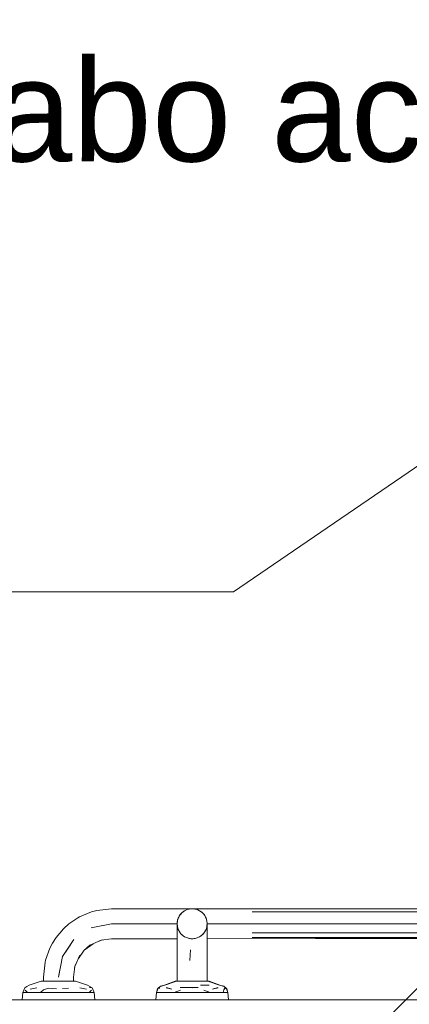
# Model space of a CAD drawing. Header units: millimetres. Extents: x 2 to 902, y -447 to 199.
# Tile 876 of 1056: x 45.527 to 46.383, y 184.676 to 186.84. Entities that reach past the tile are written whole.
import ezdxf

# ---------------------------------------------------------------- set-up
doc = ezdxf.new("R2010")
doc.units = ezdxf.units.MM
doc.header["$MEASUREMENT"] = 0
doc.linetypes.add('NULL', pattern=[0])
for name, color, linetype, lineweight in [('AF-Textos conduto', 7, 'Continuous', 9), ('Ambiente-Textos', 251, 'Continuous', 5), ('IFC-Elemento terminal-Contorno', 253, 'Continuous', 5), ('IFC-Parede padrão-Contorno', 44, 'Continuous', 5)]:
    doc.layers.add(name, color=color, linetype=linetype, lineweight=lineweight)
doc.styles.add('Arial', font='arial.ttf')

msp = doc.modelspace()

# ---------------------------------------------------------------- linework, layer by layer
at = {"layer": 'AF-Textos conduto'}
for points in [[(47.7548, 186.7829), (45.9972, 185.5829), (42.805, 185.5829)], [(47.7548, 186.0652), (45.3548, 183.6652), (42.1626, 183.6652)]]:
    msp.add_lwpolyline(points, dxfattribs=at)
at = {"layer": 'IFC-Elemento terminal-Contorno', "lineweight": 5}
for p, q in [((45.6584, 184.8683), (45.6846, 184.8793)), ((45.6584, 184.8683), (45.6846, 184.8793)), ((45.6846, 184.8793), (45.6964, 184.8824)), ((45.6846, 184.8793), (45.6964, 184.8824)), ((45.6964, 184.8824), (45.7291, 184.8863)), ((45.6964, 184.8824), (45.7291, 184.8863)), ((45.7291, 184.8863), (45.9044, 184.8862)), ((45.7291, 184.8863), (45.9044, 184.8862)), ((45.8809, 184.8745), (45.8842, 184.8779)), ((45.8809, 184.8745), (45.8842, 184.8779)), ((45.8828, 184.8766), (45.886, 184.8795)), ((45.8828, 184.8766), (45.886, 184.8795)), ((45.8842, 184.8779), (45.888, 184.8808)), ((45.8842, 184.8779), (45.888, 184.8808)), ((45.8842, 184.8779), (45.886, 184.8795)), ((45.8842, 184.8779), (45.886, 184.8795)), ((45.886, 184.8795), (45.8896, 184.8819)), ((45.886, 184.8795), (45.8896, 184.8819)), ((45.886, 184.8795), (45.888, 184.8808)), ((45.886, 184.8795), (45.888, 184.8808)), ((45.888, 184.8808), (45.8921, 184.8831)), ((45.888, 184.8808), (45.8921, 184.8831)), ((45.8896, 184.8819), (45.8935, 184.8838)), ((45.8896, 184.8819), (45.8921, 184.8831)), ((45.8921, 184.8831), (45.8949, 184.8843)), ((45.8921, 184.8831), (45.8949, 184.8843)), ((45.8921, 184.8831), (45.8935, 184.8838)), ((45.8921, 184.8831), (45.8935, 184.8838)), ((45.8935, 184.8838), (45.8975, 184.8852)), ((45.8935, 184.8838), (45.8975, 184.8852)), ((45.8935, 184.8838), (45.8949, 184.8843)), ((45.8935, 184.8838), (45.8949, 184.8843)), ((45.8949, 184.8843), (45.8994, 184.8855)), ((45.8949, 184.8843), (45.8994, 184.8855)), ((45.8975, 184.8852), (45.9018, 184.886)), ((45.8975, 184.8852), (45.9018, 184.886)), ((45.8994, 184.8855), (45.9043, 184.8862)), ((45.8994, 184.8855), (45.9043, 184.8862)), ((45.8994, 184.8855), (45.9018, 184.886)), ((45.8994, 184.8855), (45.9018, 184.886)), ((45.9018, 184.886), (45.9061, 184.8863)), ((45.9018, 184.886), (45.9044, 184.8862)), ((45.9018, 184.886), (45.9044, 184.8862)), ((45.9042, 184.8862), (45.9061, 184.8863)), ((45.9042, 184.8862), (45.9089, 184.8861)), ((45.9042, 184.8862), (45.9089, 184.8861)), ((45.9061, 184.8863), (45.9104, 184.886)), ((45.9061, 184.8863), (45.9104, 184.886)), ((45.9078, 184.8862), (46.1769, 184.886)), ((45.9078, 184.8862), (46.1769, 184.886)), ((45.9089, 184.8861), (45.9119, 184.8857)), ((45.9089, 184.8861), (45.9104, 184.886)), ((45.9089, 184.8861), (45.9119, 184.8857)), ((45.9089, 184.8861), (45.9104, 184.886)), ((45.9104, 184.886), (45.9146, 184.8852)), ((45.9104, 184.886), (45.9119, 184.8857)), ((45.9104, 184.886), (45.9146, 184.8852)), ((45.9104, 184.886), (45.9119, 184.8857)), ((45.9119, 184.8857), (45.9164, 184.8846)), ((45.9119, 184.8857), (45.9164, 184.8846)), ((45.9146, 184.8852), (45.9187, 184.8838)), ((45.9146, 184.8852), (45.9187, 184.8838)), ((45.9164, 184.8846), (45.9209, 184.8827)), ((45.9164, 184.8846), (45.9187, 184.8838)), ((45.9164, 184.8846), (45.9209, 184.8827)), ((45.9164, 184.8846), (45.9187, 184.8838)), ((45.9187, 184.8838), (45.9226, 184.8819)), ((45.9187, 184.8838), (45.9209, 184.8827)), ((45.9187, 184.8838), (45.9226, 184.8819)), ((45.9187, 184.8838), (45.9209, 184.8827)), ((45.9209, 184.8827), (45.9249, 184.8803)), ((45.9209, 184.8827), (45.9249, 184.8803)), ((45.9226, 184.8819), (45.9262, 184.8795)), ((45.9226, 184.8819), (45.9262, 184.8795)), ((45.9249, 184.8803), (45.9273, 184.8785)), ((45.9249, 184.8803), (45.9262, 184.8795)), ((45.9249, 184.8803), (45.9273, 184.8785)), ((45.9249, 184.8803), (45.9262, 184.8795)), ((45.9262, 184.8795), (45.9294, 184.8766)), ((45.9262, 184.8795), (45.9273, 184.8785)), ((45.9262, 184.8795), (45.9294, 184.8766)), ((45.9262, 184.8795), (45.9273, 184.8785)), ((45.9273, 184.8785), (45.9307, 184.8752)), ((45.9273, 184.8785), (45.9307, 184.8752)), ((46.0379, 184.886), (46.4161, 184.886)), ((46.0379, 184.886), (46.7943, 184.886)), ((46.0379, 184.8795), (46.7943, 184.8795)), ((45.635, 184.8529), (45.655, 184.8664)), ((45.635, 184.8529), (45.655, 184.8664)), ((45.655, 184.8664), (45.6584, 184.8683)), ((45.655, 184.8664), (45.6584, 184.8683)), ((45.8731, 184.8533), (45.8736, 184.8591)), ((45.8731, 184.8533), (45.8734, 184.8574)), ((45.8731, 184.8533), (45.8734, 184.8574)), ((45.8734, 184.8574), (45.8738, 184.8601)), ((45.8734, 184.8574), (45.8738, 184.8601)), ((45.8734, 184.8574), (45.8736, 184.8591)), ((45.8736, 184.8591), (45.8738, 184.86)), ((45.8736, 184.8591), (45.8738, 184.86)), ((45.8736, 184.8591), (45.8737, 184.8595)), ((45.8736, 184.8591), (45.8737, 184.8595)), ((45.8737, 184.8598), (45.8748, 184.8637)), ((45.8737, 184.8598), (45.8748, 184.8637)), ((45.8737, 184.8598), (45.8742, 184.8618)), ((45.8737, 184.8598), (45.8742, 184.8618)), ((45.8737, 184.8595), (45.8738, 184.8599)), ((45.8742, 184.8618), (45.8756, 184.8659)), ((45.8742, 184.8618), (45.8756, 184.8659)), ((45.8748, 184.8637), (45.8766, 184.868)), ((45.8748, 184.8637), (45.8766, 184.868)), ((45.8748, 184.8637), (45.8756, 184.8659)), ((45.8748, 184.8637), (45.8756, 184.8659)), ((45.8756, 184.8659), (45.8775, 184.8698)), ((45.8756, 184.8659), (45.8766, 184.868)), ((45.8756, 184.8659), (45.8766, 184.868)), ((45.8766, 184.868), (45.8791, 184.8721)), ((45.8766, 184.868), (45.8791, 184.8721)), ((45.8766, 184.868), (45.8775, 184.8698)), ((45.8775, 184.8698), (45.8799, 184.8734)), ((45.8775, 184.8698), (45.8799, 184.8734)), ((45.8791, 184.8721), (45.8809, 184.8745)), ((45.8791, 184.8721), (45.8809, 184.8745)), ((45.8791, 184.8721), (45.8799, 184.8734)), ((45.8791, 184.8721), (45.8799, 184.8734)), ((45.8799, 184.8734), (45.8828, 184.8766)), ((45.8799, 184.8734), (45.8809, 184.8745)), ((45.8799, 184.8734), (45.8809, 184.8745)), ((45.8809, 184.8745), (45.8828, 184.8766)), ((45.9294, 184.8766), (45.9323, 184.8734)), ((45.9294, 184.8766), (45.9323, 184.8734)), ((45.9307, 184.8752), (45.9336, 184.8714)), ((45.9307, 184.8752), (45.9323, 184.8734)), ((45.9307, 184.8752), (45.9336, 184.8714)), ((45.9307, 184.8752), (45.9323, 184.8734)), ((45.9323, 184.8734), (45.9336, 184.8714)), ((45.9323, 184.8734), (45.9336, 184.8714)), ((45.9336, 184.8714), (45.9347, 184.8698)), ((45.9336, 184.8714), (45.9361, 184.8665)), ((45.9336, 184.8714), (45.9347, 184.8698)), ((45.9336, 184.8714), (45.9361, 184.8665)), ((45.9347, 184.8698), (45.9356, 184.8681)), ((45.9347, 184.8698), (45.9356, 184.8681)), ((45.9352, 184.8682), (45.9366, 184.8659)), ((45.9352, 184.8682), (45.9366, 184.8659)), ((45.9356, 184.8681), (45.9366, 184.8659)), ((45.9356, 184.8681), (45.9366, 184.8659)), ((45.9361, 184.8665), (45.9377, 184.8628)), ((45.9361, 184.8665), (45.9374, 184.8637)), ((45.9361, 184.8665), (45.9377, 184.8628)), ((45.9361, 184.8665), (45.9374, 184.8637)), ((45.9366, 184.8659), (45.9374, 184.8637)), ((45.9366, 184.8659), (45.9374, 184.8637)), ((45.9374, 184.8637), (45.9377, 184.8628)), ((45.9374, 184.8637), (45.9377, 184.8628)), ((45.9377, 184.8628), (45.9382, 184.8589)), ((45.9377, 184.8628), (45.9382, 184.8589)), ((45.9377, 184.8627), (45.9379, 184.862)), ((45.9377, 184.8627), (45.9379, 184.862)), ((45.9377, 184.8626), (45.9385, 184.8596)), ((45.9377, 184.8626), (45.9385, 184.8596)), ((45.9379, 184.862), (45.9385, 184.8596)), ((45.9379, 184.862), (45.9385, 184.8596)), ((45.9379, 184.862), (45.938, 184.8618)), ((45.9382, 184.8589), (45.9391, 184.8533)), ((45.9382, 184.8589), (45.9391, 184.8533)), ((45.9382, 184.8589), (45.9391, 184.8533)), ((45.9382, 184.8589), (45.9391, 184.8533)), ((45.9385, 184.8596), (45.9391, 184.8533)), ((45.9385, 184.8596), (45.9391, 184.8533)), ((45.6073, 184.8233), (45.6234, 184.8422)), ((45.6073, 184.8233), (45.6234, 184.8422)), ((45.6234, 184.8422), (45.635, 184.8529)), ((45.6234, 184.8422), (45.635, 184.8529)), ((45.6843, 184.8444), (45.7291, 184.8533)), ((45.6843, 184.8444), (45.6987, 184.8472)), ((45.6987, 184.8472), (45.7291, 184.8533)), ((45.7291, 184.8533), (45.8731, 184.8533)), ((45.8731, 184.8533), (45.8737, 184.847)), ((45.8731, 184.8501), (45.8731, 184.8533)), ((45.8731, 184.8533), (45.874, 184.8477)), ((45.8731, 184.8444), (45.8731, 184.8533)), ((45.8731, 184.8472), (45.8731, 184.8533)), ((45.8731, 184.8533), (45.8737, 184.847)), ((45.8731, 184.8533), (45.874, 184.8477)), ((45.8731, 184.8501), (45.8731, 184.8533)), ((45.8731, 184.8533), (45.874, 184.8477)), ((45.8731, 184.8472), (45.8731, 184.8501)), ((45.8731, 184.8444), (45.8731, 184.8501)), ((45.8731, 184.8444), (45.8731, 184.8472)), ((45.8731, 184.8317), (45.8731, 184.8444)), ((45.8731, 184.8317), (45.8731, 184.8444)), ((45.8737, 184.847), (45.8745, 184.844)), ((45.8737, 184.847), (45.8742, 184.8446)), ((45.8737, 184.847), (45.8745, 184.844)), ((45.8737, 184.847), (45.8742, 184.8446)), ((45.874, 184.8477), (45.8745, 184.8438)), ((45.874, 184.8477), (45.8745, 184.8438)), ((45.8742, 184.8448), (45.8742, 184.8446)), ((45.8742, 184.8448), (45.8742, 184.8446)), ((45.8742, 184.8446), (45.8745, 184.8439)), ((45.8742, 184.8446), (45.8745, 184.8439)), ((45.8745, 184.8438), (45.876, 184.8401)), ((45.8745, 184.8438), (45.8748, 184.8429)), ((45.8745, 184.8438), (45.876, 184.8401)), ((45.8745, 184.8438), (45.8748, 184.8429)), ((45.8748, 184.8429), (45.8756, 184.8407)), ((45.8748, 184.8429), (45.876, 184.8401)), ((45.8748, 184.8429), (45.8756, 184.8407)), ((45.8748, 184.8429), (45.876, 184.8401)), ((45.8756, 184.8407), (45.8766, 184.8385)), ((45.8756, 184.8407), (45.8769, 184.8384)), ((45.8756, 184.8407), (45.8766, 184.8385)), ((45.8756, 184.8407), (45.8769, 184.8384)), ((45.876, 184.8401), (45.8786, 184.8352)), ((45.876, 184.8401), (45.8786, 184.8352)), ((45.8766, 184.8385), (45.8775, 184.8368)), ((45.8766, 184.8385), (45.8775, 184.8368)), ((45.8775, 184.8368), (45.8786, 184.8352)), ((45.8775, 184.8368), (45.8799, 184.8332)), ((45.8786, 184.8352), (45.8815, 184.8314)), ((45.8786, 184.8352), (45.8799, 184.8332)), ((45.8786, 184.8352), (45.8815, 184.8314)), ((45.8786, 184.8352), (45.8799, 184.8332)), ((45.9313, 184.8321), (45.9331, 184.8345)), ((45.9313, 184.8321), (45.9331, 184.8345)), ((45.9323, 184.8332), (45.9331, 184.8345)), ((45.9323, 184.8332), (45.9331, 184.8345)), ((45.9331, 184.8345), (45.9355, 184.8386)), ((45.9331, 184.8345), (45.9355, 184.8386)), ((45.9331, 184.8345), (45.9347, 184.8368)), ((45.9331, 184.8345), (45.9347, 184.8368)), ((45.9347, 184.8368), (45.9366, 184.8407)), ((45.9347, 184.8368), (45.9355, 184.8386)), ((45.9355, 184.8386), (45.9373, 184.8429)), ((45.9355, 184.8386), (45.9373, 184.8429)), ((45.9355, 184.8386), (45.9366, 184.8407)), ((45.9355, 184.8386), (45.9366, 184.8407)), ((45.9366, 184.8407), (45.938, 184.8448)), ((45.9366, 184.8407), (45.938, 184.8448)), ((45.9366, 184.8407), (45.9373, 184.8429)), ((45.9366, 184.8407), (45.9373, 184.8429)), ((45.9373, 184.8429), (45.9384, 184.8468)), ((45.9373, 184.8429), (45.9384, 184.8466)), ((45.938, 184.8448), (45.9385, 184.8471)), ((45.938, 184.8448), (45.9385, 184.8471)), ((45.9384, 184.8466), (45.9387, 184.8492)), ((45.9384, 184.8466), (45.9387, 184.8492)), ((45.9384, 184.8466), (45.9386, 184.8475)), ((45.9384, 184.8466), (45.9386, 184.8475)), ((45.9384, 184.8467), (45.9385, 184.847)), ((45.9385, 184.847), (45.9386, 184.8475)), ((45.9385, 184.847), (45.9386, 184.8475)), ((45.9386, 184.8475), (45.9387, 184.8492)), ((45.9386, 184.8475), (45.9387, 184.8492)), ((45.9387, 184.8492), (45.9391, 184.8533)), ((45.9387, 184.8492), (45.9391, 184.8533)), ((45.9391, 184.8501), (45.9391, 184.8533)), ((45.9391, 184.8501), (45.9391, 184.8533)), ((45.9391, 184.8533), (46.2965, 184.8533)), ((45.9391, 184.8472), (45.9391, 184.8501)), ((45.9391, 184.8472), (45.9391, 184.8501)), ((45.9391, 184.8444), (45.9391, 184.8472)), ((45.9391, 184.8444), (45.9391, 184.8472)), ((45.9391, 184.8317), (45.9391, 184.8444)), ((45.9391, 184.8317), (45.9391, 184.8444)), ((46.1324, 184.8533), (46.5357, 184.8533)), ((45.5991, 184.8107), (45.6073, 184.8233)), ((45.5991, 184.8107), (45.6073, 184.8233)), ((45.621, 184.781), (45.6464, 184.819)), ((45.6337, 184.8), (45.6464, 184.819)), ((45.681, 184.8059), (45.7062, 184.8174)), ((45.681, 184.8059), (45.7062, 184.8174)), ((45.7017, 184.8154), (45.7088, 184.8178)), ((45.7017, 184.8154), (45.7088, 184.8178)), ((45.7062, 184.8174), (45.7291, 184.8203)), ((45.7062, 184.8174), (45.7291, 184.8203)), ((45.7291, 184.8203), (45.8731, 184.8204)), ((45.7291, 184.8203), (45.8731, 184.8204)), ((45.8731, 184.819), (45.8731, 184.8317)), ((45.8731, 184.819), (45.8731, 184.8317)), ((45.8731, 184.8), (45.8731, 184.819)), ((45.8731, 184.781), (45.8731, 184.819)), ((45.8731, 184.8), (45.8731, 184.819)), ((45.8799, 184.8332), (45.8815, 184.8314)), ((45.8799, 184.8332), (45.8815, 184.8314)), ((45.8815, 184.8314), (45.8828, 184.83)), ((45.8815, 184.8314), (45.8848, 184.8281)), ((45.8815, 184.8314), (45.8828, 184.83)), ((45.8815, 184.8314), (45.8849, 184.8281)), ((45.8828, 184.83), (45.8848, 184.8281)), ((45.8828, 184.83), (45.886, 184.8271)), ((45.8848, 184.8281), (45.8873, 184.8263)), ((45.8848, 184.8281), (45.886, 184.8271)), ((45.8848, 184.8281), (45.8873, 184.8263)), ((45.8848, 184.8281), (45.886, 184.8271)), ((45.886, 184.8271), (45.8873, 184.8263)), ((45.886, 184.8271), (45.8896, 184.8247)), ((45.886, 184.8271), (45.8873, 184.8263)), ((45.8873, 184.8263), (45.8896, 184.8247)), ((45.8873, 184.8263), (45.8913, 184.8239)), ((45.8873, 184.8263), (45.8913, 184.8239)), ((45.8896, 184.8247), (45.8913, 184.8239)), ((45.8896, 184.8247), (45.8913, 184.8239)), ((45.8913, 184.8239), (45.8957, 184.822)), ((45.8913, 184.8239), (45.8935, 184.8228)), ((45.8913, 184.8239), (45.8957, 184.822)), ((45.8913, 184.8239), (45.8935, 184.8228)), ((45.8935, 184.8228), (45.8957, 184.822)), ((45.8935, 184.8228), (45.8975, 184.8214)), ((45.8935, 184.8228), (45.8957, 184.822)), ((45.8957, 184.822), (45.8975, 184.8214)), ((45.8957, 184.822), (45.9003, 184.8209)), ((45.8957, 184.822), (45.9003, 184.8209)), ((45.8975, 184.8214), (45.9003, 184.8209)), ((45.8975, 184.8214), (45.9018, 184.8206)), ((45.9003, 184.8209), (45.9033, 184.8205)), ((45.9003, 184.8209), (45.9018, 184.8206)), ((45.9003, 184.8209), (45.9033, 184.8205)), ((45.9003, 184.8209), (45.9018, 184.8206)), ((45.9018, 184.8206), (45.9033, 184.8205)), ((45.9018, 184.8206), (45.9061, 184.8203)), ((45.9018, 184.8206), (45.9033, 184.8205)), ((45.9033, 184.8205), (45.9061, 184.8203)), ((45.9033, 184.8205), (45.908, 184.8204)), ((45.9033, 184.8205), (45.908, 184.8204)), ((45.9061, 184.8203), (45.908, 184.8204)), ((45.9061, 184.8203), (45.908, 184.8204)), ((45.9078, 184.8204), (45.9104, 184.8206)), ((45.9078, 184.8204), (45.9104, 184.8206)), ((45.908, 184.8204), (45.9127, 184.821)), ((45.908, 184.8204), (45.9128, 184.821)), ((45.9104, 184.8206), (45.9146, 184.8214)), ((45.9104, 184.8206), (45.9127, 184.821)), ((45.9104, 184.8206), (45.9127, 184.821)), ((45.9127, 184.821), (45.9173, 184.8223)), ((45.9127, 184.821), (45.9173, 184.8223)), ((45.9127, 184.821), (45.9146, 184.8214)), ((45.9146, 184.8214), (45.9187, 184.8228)), ((45.9146, 184.8214), (45.9173, 184.8223)), ((45.9173, 184.8223), (45.9201, 184.8235)), ((45.9173, 184.8223), (45.9201, 184.8235)), ((45.9173, 184.8223), (45.9187, 184.8228)), ((45.9173, 184.8223), (45.9187, 184.8228)), ((45.9187, 184.8228), (45.9226, 184.8247)), ((45.9187, 184.8228), (45.9201, 184.8235)), ((45.9187, 184.8228), (45.9201, 184.8235)), ((45.9201, 184.8235), (45.9242, 184.8258)), ((45.9201, 184.8235), (45.9242, 184.8258)), ((45.9201, 184.8235), (45.9226, 184.8247)), ((45.9226, 184.8247), (45.9242, 184.8258)), ((45.9226, 184.8247), (45.9242, 184.8258)), ((45.9242, 184.8258), (45.928, 184.8287)), ((45.9242, 184.8258), (45.928, 184.8287)), ((45.9242, 184.8258), (45.9262, 184.8271)), ((45.9242, 184.8258), (45.9262, 184.8271)), ((45.9262, 184.8271), (45.928, 184.8287)), ((45.9262, 184.8271), (45.928, 184.8287)), ((45.928, 184.8287), (45.9313, 184.8321)), ((45.928, 184.8287), (45.9313, 184.8321)), ((45.928, 184.8287), (45.9294, 184.83)), ((45.928, 184.8287), (45.9294, 184.83)), ((45.9294, 184.83), (45.9313, 184.8321)), ((45.9294, 184.83), (45.9313, 184.8321)), ((45.9313, 184.8321), (45.9323, 184.8332)), ((45.9313, 184.8321), (45.9323, 184.8332)), ((45.9391, 184.819), (45.9391, 184.8317)), ((45.9391, 184.819), (45.9391, 184.8317)), ((45.9391, 184.8204), (46.1769, 184.8206)), ((45.9391, 184.8204), (46.1769, 184.8206)), ((45.9391, 184.8), (45.9391, 184.819)), ((45.9391, 184.781), (45.9391, 184.819)), ((45.9391, 184.8), (45.9391, 184.819)), ((46.0379, 184.8332), (46.7943, 184.8332)), ((46.0379, 184.8228), (46.7943, 184.8228)), ((46.1769, 184.8206), (46.6657, 184.8206)), ((46.1769, 184.8206), (46.6657, 184.8206)), ((45.584, 184.7733), (45.5932, 184.7997)), ((45.584, 184.7733), (45.5932, 184.7997)), ((45.5932, 184.7997), (45.5991, 184.8107)), ((45.5932, 184.7997), (45.5991, 184.8107)), ((45.621, 184.781), (45.6337, 184.8)), ((45.6562, 184.7771), (45.6691, 184.7951)), ((45.6562, 184.7771), (45.6691, 184.7951)), ((45.6681, 184.7942), (45.681, 184.8059)), ((45.6681, 184.7942), (45.681, 184.8059)), ((45.6708, 184.7967), (45.6882, 184.8092)), ((45.6708, 184.7967), (45.6882, 184.8092)), ((45.8731, 184.781), (45.8731, 184.8)), ((45.8731, 184.781), (45.8731, 184.8)), ((45.9013, 184.7728), (45.9028, 184.7958)), ((45.9013, 184.7728), (45.9028, 184.7958)), ((45.9391, 184.781), (45.9391, 184.8)), ((45.9391, 184.781), (45.9391, 184.8)), ((45.583, 184.769), (45.584, 184.7733)), ((45.583, 184.769), (45.584, 184.7733)), ((45.6121, 184.7362), (45.621, 184.781)), ((45.6479, 184.7592), (45.6595, 184.7844)), ((45.6479, 184.7592), (45.6595, 184.7844)), ((45.8731, 184.7667), (45.8731, 184.781)), ((45.8731, 184.7362), (45.8731, 184.781)), ((45.9391, 184.7667), (45.9391, 184.781)), ((45.9391, 184.7362), (45.9391, 184.781)), ((45.9391, 184.7667), (45.9391, 184.781)), ((45.5791, 184.7362), (45.583, 184.769)), ((45.5791, 184.7362), (45.583, 184.769)), ((45.6121, 184.7362), (45.6153, 184.7523)), ((45.6451, 184.7362), (45.6479, 184.7592)), ((45.6451, 184.7362), (45.6479, 184.7592)), ((45.6476, 184.7566), (45.65, 184.7636)), ((45.6476, 184.7566), (45.65, 184.7636)), ((45.8731, 184.7523), (45.8731, 184.7667)), ((45.8731, 184.7362), (45.8731, 184.7523)), ((45.8731, 184.7362), (45.8731, 184.7523)), ((45.9391, 184.7523), (45.9391, 184.7667)), ((45.9391, 184.7523), (45.9391, 184.7667)), ((45.9391, 184.7362), (45.9391, 184.7523)), ((45.9391, 184.7362), (45.9391, 184.7523)), ((45.5479, 184.7184), (45.5746, 184.7273)), ((45.5479, 184.7184), (45.5746, 184.7273)), ((45.5746, 184.7273), (45.5774, 184.7273)), ((45.5746, 184.7273), (45.5774, 184.7273)), ((45.5774, 184.7273), (45.5801, 184.7273)), ((45.5774, 184.7273), (45.5801, 184.7273)), ((45.5791, 184.7273), (45.5791, 184.7362)), ((45.5791, 184.7273), (45.5791, 184.7362)), ((45.5791, 184.7273), (45.5802, 184.7273)), ((45.5801, 184.7273), (45.5828, 184.7273)), ((45.5801, 184.7273), (45.5828, 184.7273)), ((45.5802, 184.7273), (45.5835, 184.7273)), ((45.5802, 184.7273), (45.5835, 184.7273)), ((45.5828, 184.7273), (45.5856, 184.7273)), ((45.5828, 184.7273), (45.5856, 184.7273)), ((45.5835, 184.7273), (45.5888, 184.7273)), ((45.5835, 184.7273), (45.5888, 184.7273)), ((45.5856, 184.7273), (45.5922, 184.7273)), ((45.5856, 184.7273), (45.5988, 184.7273)), ((45.5888, 184.7273), (45.5956, 184.7273)), ((45.5922, 184.7273), (45.5988, 184.7273)), ((45.5956, 184.7273), (45.6035, 184.7273)), ((45.5956, 184.7273), (45.6035, 184.7273)), ((45.5988, 184.7273), (45.6055, 184.7273)), ((45.5988, 184.7273), (45.6055, 184.7273)), ((45.6035, 184.7273), (45.6121, 184.7273)), ((45.6035, 184.7273), (45.6121, 184.7273)), ((45.6055, 184.7273), (45.6121, 184.7273)), ((45.6055, 184.7273), (45.6121, 184.7273)), ((45.6121, 184.7273), (45.6206, 184.7273)), ((45.6121, 184.7273), (45.6187, 184.7273)), ((45.6121, 184.7273), (45.6206, 184.7273)), ((45.6121, 184.7273), (45.6187, 184.7273)), ((45.6187, 184.7273), (45.6253, 184.7273)), ((45.6187, 184.7273), (45.6253, 184.7273)), ((45.6206, 184.7273), (45.6286, 184.7273)), ((45.6206, 184.7273), (45.6286, 184.7273)), ((45.6253, 184.7273), (45.632, 184.7273)), ((45.6253, 184.7273), (45.6386, 184.7273)), ((45.6286, 184.7273), (45.6354, 184.7273)), ((45.632, 184.7273), (45.6386, 184.7273)), ((45.6354, 184.7273), (45.6407, 184.7273)), ((45.6354, 184.7273), (45.6407, 184.7273)), ((45.6386, 184.7273), (45.6413, 184.7273)), ((45.6386, 184.7273), (45.6441, 184.7273)), ((45.6407, 184.7273), (45.644, 184.7273)), ((45.6413, 184.7273), (45.6441, 184.7273)), ((45.644, 184.7273), (45.6451, 184.7273)), ((45.6441, 184.7273), (45.6468, 184.7273)), ((45.6441, 184.7273), (45.6468, 184.7273)), ((45.6451, 184.7273), (45.6451, 184.7362)), ((45.6451, 184.7273), (45.6451, 184.7362)), ((45.6468, 184.7273), (45.6496, 184.7273)), ((45.6468, 184.7273), (45.6496, 184.7273)), ((45.6496, 184.7273), (45.6763, 184.7184)), ((45.6496, 184.7273), (45.6763, 184.7184)), ((45.845, 184.7184), (45.8714, 184.7273)), ((45.845, 184.7184), (45.8686, 184.7273)), ((45.8459, 184.7185), (45.8717, 184.7273)), ((45.8459, 184.7185), (45.869, 184.7273)), ((45.8686, 184.7273), (45.8714, 184.7273)), ((45.869, 184.7273), (45.8731, 184.7273)), ((45.869, 184.7273), (45.8731, 184.7273)), ((45.869, 184.7273), (45.8717, 184.7273)), ((45.8714, 184.7273), (45.8741, 184.7273)), ((45.8717, 184.7273), (45.8745, 184.7273)), ((45.8731, 184.7273), (45.8731, 184.7362)), ((45.8731, 184.7273), (45.8731, 184.7362)), ((45.8741, 184.7273), (45.8769, 184.7273)), ((45.8742, 184.7273), (45.8775, 184.7273)), ((45.8745, 184.7273), (45.8799, 184.7273)), ((45.8769, 184.7273), (45.8796, 184.7273)), ((45.8775, 184.7273), (45.8828, 184.7273)), ((45.8796, 184.7273), (45.8862, 184.7273)), ((45.8799, 184.7273), (45.893, 184.7273)), ((45.8862, 184.7273), (45.8928, 184.7273)), ((45.8864, 184.7273), (45.893, 184.7273)), ((45.8896, 184.7273), (45.8975, 184.7273)), ((45.8928, 184.7273), (45.8995, 184.7273)), ((45.893, 184.7273), (45.8995, 184.7273)), ((45.8975, 184.7273), (45.9061, 184.7273)), ((45.8995, 184.7273), (45.9061, 184.7273)), ((45.8995, 184.7273), (45.9061, 184.7273)), ((45.9061, 184.7273), (45.9127, 184.7273)), ((45.9061, 184.7273), (45.9323, 184.7273)), ((45.9061, 184.7273), (45.9126, 184.7273)), ((45.9061, 184.7273), (45.9146, 184.7273)), ((45.9126, 184.7273), (45.9192, 184.7273)), ((45.9127, 184.7273), (45.9193, 184.7273)), ((45.9146, 184.7273), (45.9226, 184.7273)), ((45.9192, 184.7273), (45.9257, 184.7273)), ((45.9193, 184.7273), (45.926, 184.7273)), ((45.9226, 184.7273), (45.9294, 184.7273)), ((45.9257, 184.7273), (45.9323, 184.7273)), ((45.926, 184.7273), (45.9326, 184.7273)), ((45.9294, 184.7273), (45.9347, 184.7273)), ((45.9323, 184.7273), (45.9432, 184.7273)), ((45.9323, 184.7273), (45.935, 184.7273)), ((45.9323, 184.7273), (45.9377, 184.7273)), ((45.9326, 184.7273), (45.9353, 184.7273)), ((45.9347, 184.7273), (45.938, 184.7273)), ((45.9353, 184.7273), (45.9381, 184.7273)), ((45.9377, 184.7273), (45.9404, 184.7273)), ((45.9381, 184.7273), (45.9408, 184.7273)), ((45.9391, 184.7273), (45.9391, 184.7362)), ((45.9391, 184.7273), (45.9391, 184.7362)), ((45.9404, 184.7273), (45.9432, 184.7273)), ((45.9404, 184.7273), (45.9662, 184.7185)), ((45.9408, 184.7273), (45.9436, 184.7273)), ((45.9408, 184.7273), (45.9671, 184.7184)), ((45.9432, 184.7273), (45.9662, 184.7185)), ((45.9436, 184.7273), (45.9671, 184.7184)), ((45.5336, 184.7023), (45.5358, 184.7075)), ((45.5336, 184.7023), (45.5358, 184.7075)), ((45.5358, 184.7075), (45.5381, 184.7127)), ((45.5358, 184.7075), (45.5381, 184.7127)), ((45.5381, 184.7127), (45.543, 184.7156)), ((45.5381, 184.7127), (45.543, 184.7156)), ((45.5381, 184.7127), (45.5395, 184.7129)), ((45.5381, 184.7127), (45.5395, 184.7129)), ((45.5392, 184.7076), (45.5441, 184.7023)), ((45.5392, 184.7076), (45.5441, 184.7023)), ((45.543, 184.7156), (45.5479, 184.7184)), ((45.543, 184.7156), (45.5479, 184.7184)), ((45.5502, 184.7094), (45.5647, 184.7127)), ((45.5502, 184.7094), (45.5647, 184.7127)), ((45.5728, 184.7023), (45.5795, 184.7078)), ((45.5728, 184.7023), (45.5795, 184.7078)), ((45.5795, 184.7078), (45.5901, 184.7115)), ((45.5795, 184.7078), (45.5901, 184.7115)), ((45.5901, 184.7115), (45.6083, 184.7101)), ((45.5901, 184.7115), (45.6083, 184.7101)), ((45.6211, 184.7113), (45.634, 184.7115)), ((45.6211, 184.7113), (45.634, 184.7115)), ((45.6594, 184.7127), (45.6739, 184.7094)), ((45.6594, 184.7127), (45.6739, 184.7094)), ((45.6763, 184.7184), (45.6812, 184.7156)), ((45.6763, 184.7184), (45.6812, 184.7156)), ((45.6801, 184.7023), (45.6849, 184.7076)), ((45.6801, 184.7023), (45.6849, 184.7076)), ((45.6808, 184.7131), (45.6847, 184.7129)), ((45.6808, 184.7131), (45.6847, 184.7129)), ((45.6812, 184.7156), (45.6861, 184.7127)), ((45.6812, 184.7156), (45.6861, 184.7127)), ((45.6847, 184.7129), (45.6861, 184.7127)), ((45.6847, 184.7129), (45.6861, 184.7127)), ((45.6861, 184.7127), (45.6883, 184.7075)), ((45.6861, 184.7127), (45.6883, 184.7075)), ((45.6883, 184.7075), (45.6906, 184.7023)), ((45.6883, 184.7075), (45.6906, 184.7023)), ((45.8275, 184.7023), (45.8303, 184.7103)), ((45.8275, 184.7023), (45.8297, 184.7087)), ((45.8276, 184.7023), (45.8302, 184.7101)), ((45.8302, 184.7101), (45.8357, 184.7155)), ((45.8303, 184.7103), (45.8316, 184.7116)), ((45.8303, 184.7103), (45.8316, 184.7116)), ((45.8313, 184.7113), (45.8344, 184.7115)), ((45.8316, 184.7116), (45.8362, 184.7159)), ((45.8316, 184.7116), (45.8338, 184.7136)), ((45.8316, 184.7116), (45.8347, 184.7119)), ((45.8316, 184.7116), (45.8318, 184.7116)), ((45.8357, 184.7155), (45.845, 184.7184)), ((45.8357, 184.7155), (45.8363, 184.7158)), ((45.8359, 184.7156), (45.8362, 184.7159)), ((45.8362, 184.7159), (45.8459, 184.7185)), ((45.8362, 184.7159), (45.842, 184.7175)), ((45.8362, 184.7159), (45.8368, 184.7161)), ((45.8362, 184.7159), (45.8368, 184.7161)), ((45.8363, 184.7158), (45.845, 184.7184)), ((45.8368, 184.7161), (45.8459, 184.7185)), ((45.8368, 184.7161), (45.8432, 184.7178)), ((45.8491, 184.7127), (45.8613, 184.7094)), ((45.8494, 184.713), (45.8614, 184.7096)), ((45.8668, 184.7023), (45.8806, 184.7077)), ((45.8668, 184.7023), (45.8805, 184.7076)), ((45.8796, 184.7131), (45.8926, 184.7129)), ((45.8798, 184.7133), (45.8927, 184.7132)), ((45.8926, 184.7129), (45.9061, 184.7127)), ((45.8927, 184.7132), (45.9061, 184.7131)), ((45.9061, 184.7131), (45.9194, 184.7132)), ((45.9061, 184.7127), (45.9196, 184.7129)), ((45.9247, 184.7185), (45.9433, 184.7185)), ((45.9247, 184.7185), (45.934, 184.7185)), ((45.9316, 184.7077), (45.9454, 184.7023)), ((45.9317, 184.7076), (45.9453, 184.7023)), ((45.9507, 184.7096), (45.9627, 184.713)), ((45.9509, 184.7094), (45.963, 184.7127)), ((45.9662, 184.7185), (45.9754, 184.7161)), ((45.9671, 184.7184), (45.9759, 184.7158)), ((45.969, 184.7178), (45.9754, 184.7161)), ((45.9741, 184.7023), (45.9758, 184.7081)), ((45.9741, 184.7023), (45.976, 184.7078)), ((45.9754, 184.7161), (45.976, 184.7159)), ((45.9754, 184.7161), (45.976, 184.7159)), ((45.9758, 184.7081), (45.9775, 184.7119)), ((45.9759, 184.7158), (45.9765, 184.7155)), ((45.976, 184.7159), (45.9763, 184.7156)), ((45.976, 184.7159), (45.9806, 184.7116)), ((45.976, 184.7078), (45.9778, 184.7115)), ((45.9765, 184.7155), (45.982, 184.7101)), ((45.9775, 184.7119), (45.9819, 184.7103)), ((45.9778, 184.7115), (45.982, 184.7101)), ((45.9783, 184.7136), (45.9806, 184.7116)), ((45.9806, 184.7116), (45.9819, 184.7103)), ((45.9806, 184.7116), (45.9819, 184.7103)), ((45.9816, 184.7104), (45.9819, 184.7103)), ((45.9819, 184.7103), (45.9847, 184.7023)), ((45.982, 184.7101), (45.9846, 184.7023)), ((45.9824, 184.7087), (45.9847, 184.7023)), ((45.5322, 184.6863), (45.5336, 184.7023)), ((45.5322, 184.6863), (45.5336, 184.7023)), ((45.5322, 184.6863), (45.5393, 184.6863)), ((45.5336, 184.7023), (45.5441, 184.7023)), ((45.5382, 184.7023), (45.5388, 184.7023)), ((45.5388, 184.7023), (45.5441, 184.7023)), ((45.5393, 184.6863), (45.5429, 184.6863)), ((45.5429, 184.6863), (45.5575, 184.6863)), ((45.5441, 184.7023), (45.5728, 184.7023)), ((45.5575, 184.6863), (45.5721, 184.6863)), ((45.5585, 184.7023), (45.5728, 184.7023)), ((45.5721, 184.6863), (45.5921, 184.6863)), ((45.5728, 184.7023), (45.6121, 184.7023)), ((45.5921, 184.6863), (45.6121, 184.6863)), ((45.5925, 184.7023), (45.6121, 184.7023)), ((45.6121, 184.7023), (45.6513, 184.7023)), ((45.6121, 184.7023), (45.6317, 184.7023)), ((45.6121, 184.6863), (45.6321, 184.6863)), ((45.6321, 184.6863), (45.652, 184.6863)), ((45.6513, 184.7023), (45.6801, 184.7023)), ((45.6513, 184.7023), (45.6657, 184.7023)), ((45.652, 184.6863), (45.6667, 184.6863)), ((45.6667, 184.6863), (45.6813, 184.6863)), ((45.6801, 184.7023), (45.6836, 184.7023)), ((45.6801, 184.7023), (45.6906, 184.7023)), ((45.6813, 184.6863), (45.6866, 184.6863)), ((45.6836, 184.7023), (45.686, 184.7023)), ((45.6866, 184.6863), (45.692, 184.6863)), ((45.6906, 184.7023), (45.692, 184.6863)), ((45.6906, 184.7023), (45.692, 184.6863)), ((45.8261, 184.6863), (45.8275, 184.7023)), ((45.8261, 184.6863), (45.8275, 184.7023)), ((45.8262, 184.6863), (45.8276, 184.7023)), ((45.8262, 184.6863), (45.8315, 184.6863)), ((45.8275, 184.7023), (45.838, 184.7023)), ((45.8315, 184.6863), (45.8369, 184.6863)), ((45.8328, 184.7023), (45.838, 184.7023)), ((45.8369, 184.6863), (45.8515, 184.6863)), ((45.838, 184.7023), (45.8668, 184.7023)), ((45.8515, 184.6863), (45.8661, 184.6863)), ((45.8524, 184.7023), (45.8668, 184.7023)), ((45.8661, 184.6863), (45.8861, 184.6863)), ((45.8668, 184.7023), (45.9061, 184.7023)), ((45.8801, 184.7023), (45.8889, 184.7023)), ((45.8861, 184.6863), (45.9061, 184.6863)), ((45.8889, 184.7023), (45.9061, 184.7023)), ((45.9061, 184.7023), (45.9257, 184.7023)), ((45.9061, 184.7023), (45.9454, 184.7023)), ((45.9061, 184.7023), (45.9233, 184.7023)), ((45.9061, 184.6863), (45.9325, 184.6863)), ((45.9233, 184.7023), (45.9257, 184.7023)), ((45.9325, 184.6863), (45.946, 184.6863)), ((45.9454, 184.7023), (45.9741, 184.7023)), ((45.9454, 184.7023), (45.9598, 184.7023)), ((45.946, 184.6863), (45.9607, 184.6863)), ((45.9607, 184.6863), (45.9753, 184.6863)), ((45.9741, 184.7023), (45.9847, 184.7023)), ((45.9741, 184.7023), (45.9794, 184.7023)), ((45.9753, 184.6863), (45.9806, 184.6863)), ((45.9806, 184.6863), (45.986, 184.6863)), ((45.9846, 184.7023), (45.986, 184.6863)), ((45.9847, 184.7023), (45.9861, 184.6863))]:
    msp.add_line(p, q, dxfattribs=at)
at = {"layer": 'IFC-Parede padrão-Contorno', "color": 7, "lineweight": 5}
msp.add_line((45.2117, 184.6863), (47.7061, 184.6863), dxfattribs=at)

# ---------------------------------------------------------------- texts
at = {"layer": 'Ambiente-Textos', "color": 7, "linetype": 'NULL', "lineweight": 5, "insert": (45.8961, 186.525), "char_height": 0.225, "width": 3.799253, "attachment_point": 8, "line_spacing_factor": 0.9, "style": 'Arial'}
msp.add_mtext('Lavabo aces.', dxfattribs=at)

doc.saveas('drawing.dxf')
